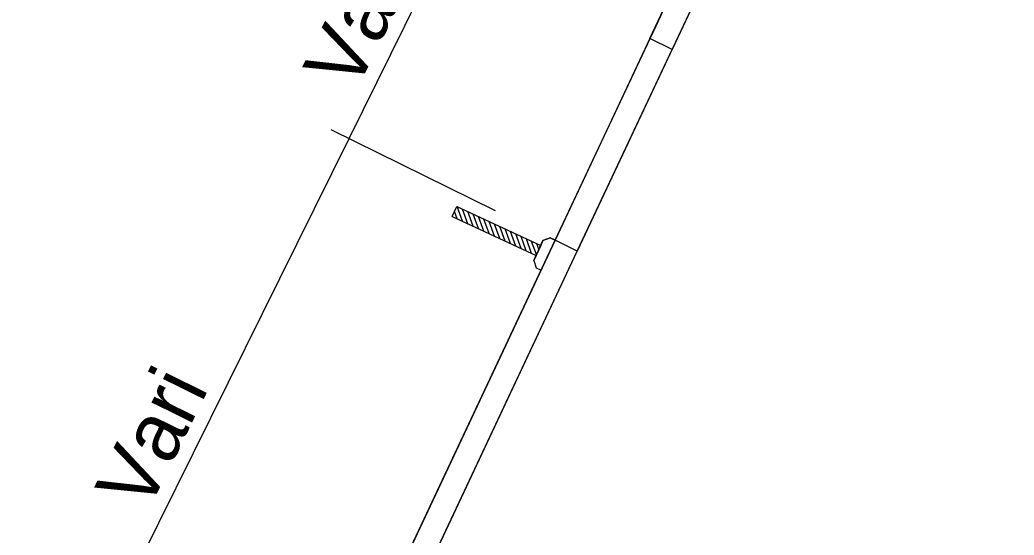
# Model space of a CAD drawing. Extents: x 14104283 to 14128447, y 8633203 to 8671666.
# Drawn here: x 14118382.7 to 14118517.3, y 8668318.4 to 8668388.2 of the extents above; entities that cross this region are included whole.
import ezdxf

# ---------------------------------------------------------------- set-up
doc = ezdxf.new("R2010")
doc.units = 0
for name, color, linetype in [('Cell', 7, 'Continuous'), ('Default', 7, 'Continuous'), ('dsnStgShadingPrevPav', 7, 'Continuous'), ('dsnTextFinalPlan', 7, 'Continuous'), ('TC_SubstrataExistingPavement', 7, 'Continuous'), ('Terrain', 7, 'Continuous')]:
    doc.layers.add(name, color=color, linetype=linetype)

msp = doc.modelspace()

# ---------------------------------------------------------------- linework, layer by layer
at = {"layer": 'Cell'}
for p, q in [((14118441.25, 8668361.58), (14118441.88, 8668362.93)), ((14118441.88, 8668362.93), (14118453.22, 8668357.64)), ((14118442.65, 8668360.93), (14118441.93, 8668362.91)), ((14118443.37, 8668360.6), (14118442.65, 8668362.57)), ((14118441.25, 8668361.58), (14118452.59, 8668356.29)), ((14118441.93, 8668361.27), (14118441.57, 8668362.26)), ((14118444.08, 8668360.26), (14118443.37, 8668362.24)), ((14118444.8, 8668359.93), (14118444.09, 8668361.9)), ((14118445.52, 8668359.59), (14118444.81, 8668361.56)), ((14118446.24, 8668359.26), (14118445.52, 8668361.23)), ((14118446.96, 8668358.92), (14118446.24, 8668360.89)), ((14118447.68, 8668358.59), (14118446.96, 8668360.56)), ((14118448.4, 8668358.25), (14118447.68, 8668360.22)), ((14118449.12, 8668357.91), (14118448.4, 8668359.89)), ((14118449.84, 8668357.58), (14118449.12, 8668359.55)), ((14118450.56, 8668357.24), (14118449.84, 8668359.22)), ((14118451.27, 8668356.91), (14118450.56, 8668358.88)), ((14118451.99, 8668356.57), (14118451.28, 8668358.54)), ((14118452.28, 8668355.62), (14118453.53, 8668358.31)), ((14118453.53, 8668358.31), (14118453.22, 8668357.64)), ((14118453.3, 8668354.32), (14118455.18, 8668358.36)), ((14118453.3, 8668354.32), (14118455.18, 8668358.36)), ((14118454.52, 8668358.67), (14118453.53, 8668358.31)), ((14118453.53, 8668358.31), (14118454.52, 8668358.67)), ((14118455.18, 8668358.36), (14118454.52, 8668358.67)), ((14118454.52, 8668358.67), (14118455.18, 8668358.36)), ((14118452.65, 8668356.41), (14118452, 8668358.21)), ((14118453.22, 8668357.64), (14118452.59, 8668356.29)), ((14118452.98, 8668357.13), (14118452.71, 8668357.87)), ((14118452.59, 8668356.29), (14118452.28, 8668355.62)), ((14118452.28, 8668355.62), (14118452.63, 8668354.64)), ((14118452.28, 8668355.62), (14118452.63, 8668354.64)), ((14118452.63, 8668354.64), (14118453.3, 8668354.32)), ((14118452.63, 8668354.64), (14118453.3, 8668354.32))]:
    msp.add_line(p, q, dxfattribs=at)
at = {"layer": 'Default'}
msp.add_lwpolyline([(14118468.01, 8668385.67), (14118483.41, 8668418.45), (14118488.42, 8668429.12), (14118491.41, 8668427.64), (14118471, 8668384.19)], close=True, dxfattribs=at)
at = {"layer": 'dsnStgShadingPrevPav'}
msp.add_lwpolyline([(14118416.97, 8668269.18), (14118458.17, 8668356.88), (14118471, 8668384.19), (14118468.01, 8668385.67), (14118455.18, 8668358.36), (14118413.98, 8668270.65)], close=True, dxfattribs=at)
at = {"layer": 'dsnTextFinalPlan'}
for p, q in [((14118427.29, 8668372.15), (14118440.66, 8668399.19)), ((14118424.84, 8668373.36), (14118447.07, 8668362.37)), ((14118384.36, 8668285.3), (14118427.29, 8668372.15))]:
    msp.add_line(p, q, dxfattribs=at)
at = {"layer": 'TC_SubstrataExistingPavement'}
msp.add_line((14118385.74, 8668202.69), (14118458.17, 8668356.88), dxfattribs=at)
msp.add_lwpolyline([(14118511.64, 8668478.53), (14118514.63, 8668477.06), (14118458.17, 8668356.88), (14118455.18, 8668358.36)], dxfattribs=at)
at = {"layer": 'Terrain'}
for p, q in [((14118455.18, 8668358.36), (14118511.64, 8668478.53)), ((14118382.75, 8668204.17), (14118455.18, 8668358.36))]:
    msp.add_line(p, q, dxfattribs=at)

# ---------------------------------------------------------------- texts
at = {"layer": 'dsnTextFinalPlan'}
for s, p in [('Vari', (14118428.09, 8668378.22)), ('STAGE 3B - Sta. 599+00', (14118509.2, 8668277.3)), ('Vari', (14118399.93, 8668321.28))]:
    msp.add_text(s, height=8, rotation=63.6911, dxfattribs=at).set_placement(p)

doc.saveas('drawing.dxf')
